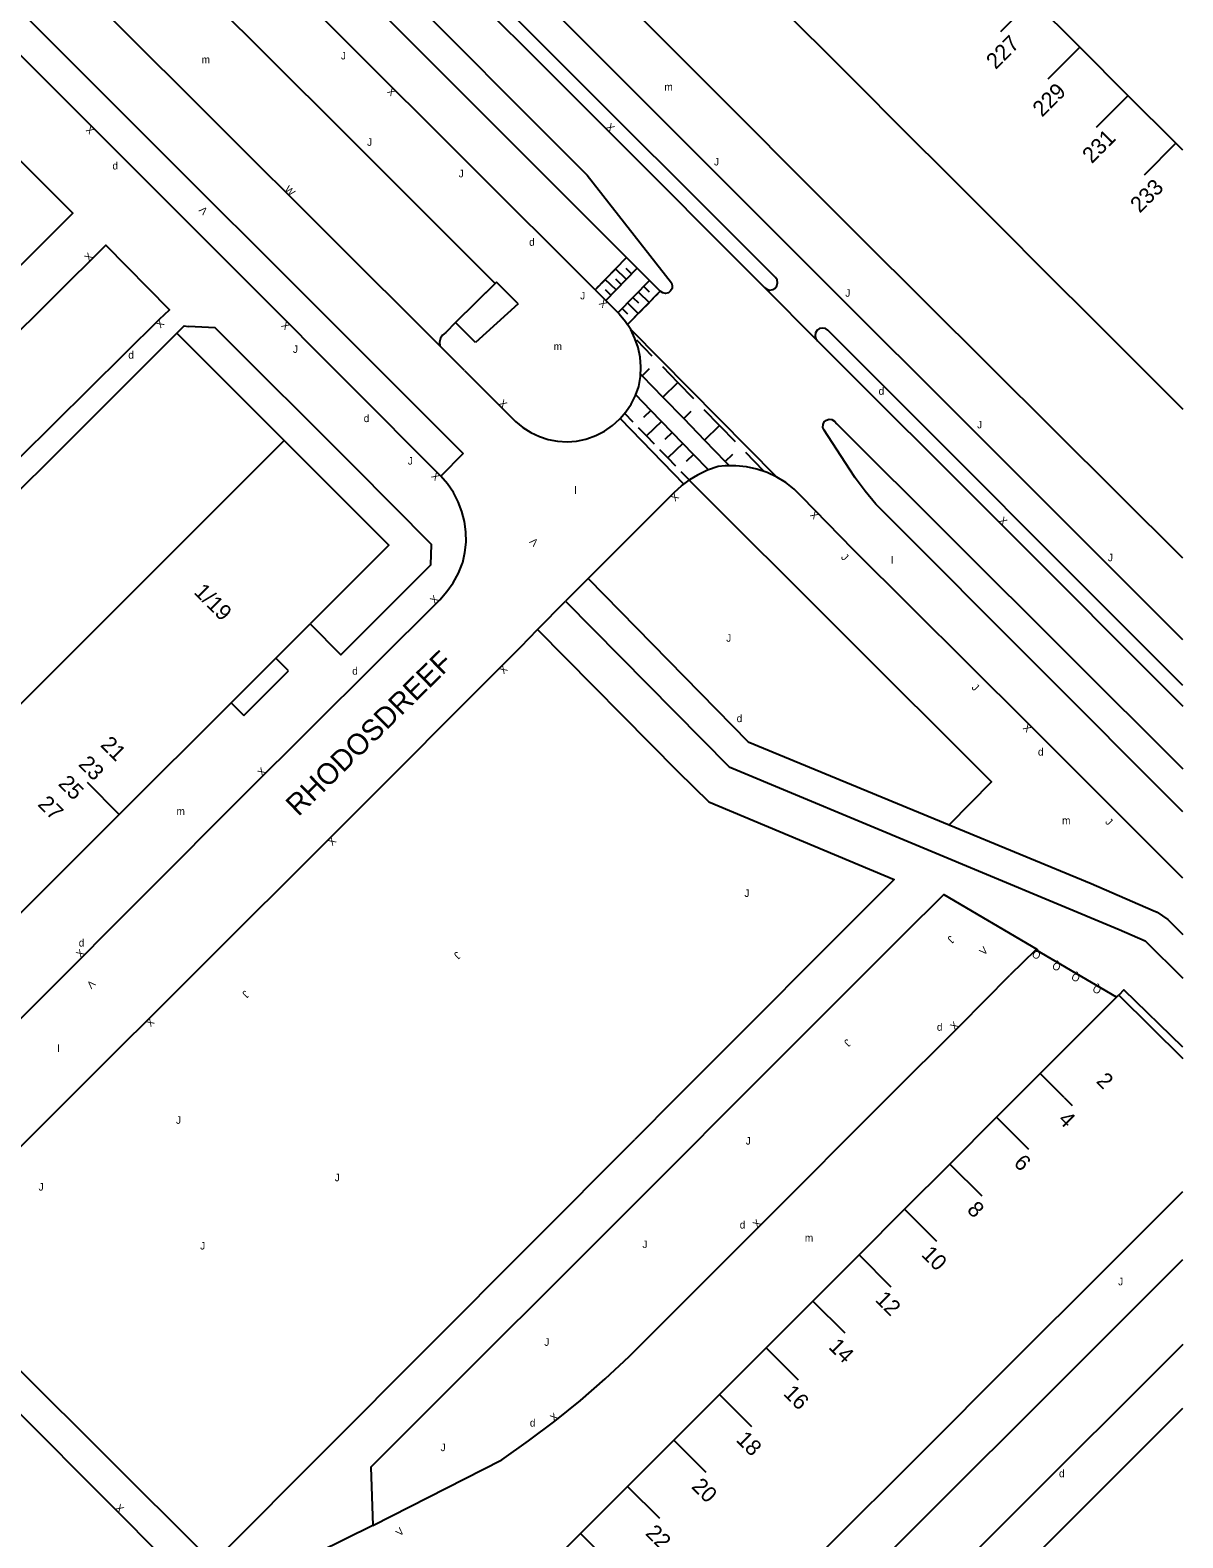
# Model space of a CAD drawing. Extents: x 134999 to 136502, y 457398 to 459002.
# Drawn here: x 136423.2 to 136500, y 458570.7 to 458671.1 of the extents above; entities that cross this region are included whole.
import ezdxf

# ---------------------------------------------------------------- set-up
doc = ezdxf.new("R2010")
doc.units = 0
for name, color, linetype in [('RI_DGTB_15', 7, 'Continuous'), ('RI_DGTB_2', 7, 'Continuous'), ('RI_DGTB_29', 7, 'Continuous'), ('RI_DGTB_3', 7, 'Continuous'), ('RI_DGTB_30', 7, 'Continuous'), ('RI_DGTB_31', 7, 'Continuous'), ('RI_DGTB_35', 7, 'Continuous'), ('RI_DGTB_36', 7, 'Continuous'), ('RI_DGTB_37', 7, 'Continuous'), ('RI_DGTB_43', 7, 'Continuous'), ('RI_DGTB_48', 7, 'Continuous'), ('RI_DGTB_53', 7, 'Continuous'), ('RI_DGTB_54', 7, 'Continuous'), ('RI_DGTB_7', 7, 'Continuous')]:
    doc.layers.add(name, color=color, linetype=linetype)

msp = doc.modelspace()

# ---------------------------------------------------------------- linework, layer by layer
at = {"layer": 'RI_DGTB_15'}
for p, q in [((136489.98, 458673.089), (136487.863, 458670.963)), ((136493.128, 458669.944), (136491.011, 458667.818)), ((136496.346, 458666.728), (136494.229, 458664.602)), ((136499.529, 458663.547), (136497.412, 458661.421)), ((136429.153, 458618.85), (136427.033, 458620.972)), ((136492.101, 458600), (136490.5, 458601.603)), ((136492.101, 458600), (136492.627, 458599.475)), ((136487.583, 458598.688), (136489.715, 458596.56)), ((136484.472, 458595.576), (136486.604, 458593.448)), ((136481.467, 458592.57), (136483.598, 458590.443)), ((136478.427, 458589.529), (136480.557, 458587.403)), ((136475.352, 458586.453), (136477.482, 458584.327)), ((136472.241, 458583.341), (136474.37, 458581.216)), ((136469.13, 458580.23), (136471.259, 458578.105)), ((136466.09, 458577.189), (136468.218, 458575.065)), ((136463.015, 458574.112), (136465.142, 458571.989)), ((136459.868, 458570.965), (136461.994, 458568.843))]:
    msp.add_line(p, q, dxfattribs=at)
at = {"layer": 'RI_DGTB_2'}
for p, q in [((136435.841, 458709.971), (136478.193, 458667.629)), ((136493.127, 458669.943), (136489.98, 458673.089)), ((136496.345, 458666.727), (136493.127, 458669.943)), ((136478.193, 458667.629), (136481.375, 458664.448)), ((136499.528, 458663.546), (136496.345, 458666.727)), ((136481.375, 458664.448), (136484.522, 458661.302)), ((136500, 458663.075), (136499.528, 458663.546)), ((136484.522, 458661.302), (136487.74, 458658.085)), ((136487.74, 458658.085), (136490.921, 458654.903)), ((136490.921, 458654.903), (136494.105, 458651.72)), ((136494.105, 458651.72), (136497.286, 458648.54)), ((136497.286, 458648.54), (136500, 458645.827))]:
    msp.add_line(p, q, dxfattribs=at)
at = {"layer": 'RI_DGTB_3'}
for p, q in [((136422.191, 458625.818), (136440.141, 458643.748)), ((136493.136, 458604.243), (136495.59, 458606.697)), ((136495.59, 458606.697), (136495.724, 458606.83)), ((136495.724, 458606.83), (136500, 458602.6)), ((136490.496, 458601.602), (136493.136, 458604.243)), ((136488.895, 458600), (136490.496, 458601.602)), ((136487.583, 458598.688), (136488.895, 458600)), ((136484.472, 458595.576), (136487.583, 458598.688)), ((136481.467, 458592.57), (136484.472, 458595.576)), ((136499.179, 458592.935), (136500, 458593.756)), ((136478.427, 458589.529), (136481.467, 458592.57)), ((136496.264, 458590.023), (136499.179, 458592.935)), ((136493.152, 458586.913), (136496.264, 458590.023)), ((136475.352, 458586.453), (136478.427, 458589.529)), ((136490.145, 458583.908), (136493.152, 458586.913)), ((136472.241, 458583.341), (136475.352, 458586.453)), ((136487.103, 458580.869), (136490.145, 458583.908)), ((136469.131, 458580.229), (136472.241, 458583.341)), ((136484.027, 458577.795), (136487.103, 458580.869)), ((136466.091, 458577.188), (136469.131, 458580.229)), ((136480.914, 458574.684), (136484.027, 458577.795)), ((136463.015, 458574.112), (136466.091, 458577.188)), ((136477.802, 458571.574), (136480.914, 458574.684)), ((136459.869, 458570.964), (136463.015, 458574.112)), ((136474.76, 458568.535), (136477.802, 458571.574)), ((136456.688, 458567.782), (136459.869, 458570.964))]:
    msp.add_line(p, q, dxfattribs=at)
for points in [[(136418.436, 458666.496), (136426.046, 458658.879), (136419.068, 458651.934)], [(136440.141, 458643.748), (136447.105, 458636.783), (136441.87, 458631.553)], [(136439.58, 458629.266), (136441.87, 458631.553)], [(136436.599, 458626.289), (136439.58, 458629.266)], [(136429.153, 458618.85), (136436.599, 458626.289)], [(136421.861, 458611.566), (136429.153, 458618.85)], [(136500, 458603.365), (136496.077, 458607.184), (136495.724, 458606.83)]]:
    msp.add_lwpolyline(points, dxfattribs=at)
at = {"layer": 'RI_DGTB_31'}
for p, q in [((136462.635, 458655.631), (136462.934, 458655.939)), ((136461.553, 458653.076), (136463.641, 458655.232)), ((136461.95, 458654.923), (136462.464, 458655.454)), ((136462.925, 458654.493), (136462.207, 458655.189)), ((136463.268, 458654.846), (136462.908, 458655.194)), ((136454.283, 458654.3), (136451.558, 458651.609)), ((136455.724, 458652.86), (136454.283, 458654.3)), ((136460.845, 458653.783), (136461.093, 458654.039)), ((136461.264, 458654.216), (136461.778, 458654.746)), ((136462.24, 458653.786), (136461.522, 458654.481)), ((136462.582, 458654.139), (136462.223, 458654.487)), ((136464.477, 458654.394), (136462.37, 458652.259)), ((136464.091, 458654.002), (136464.446, 458653.651)), ((136455.724, 458652.86), (136452.888, 458650.28)), ((136461.897, 458653.431), (136461.538, 458653.779)), ((136463.012, 458652.909), (136463.723, 458652.207)), ((136463.371, 458653.273), (136463.727, 458652.922)), ((136463.731, 458653.638), (136464.443, 458652.935)), ((136464.712, 458653.209), (136464.173, 458652.662)), ((136465.184, 458653.687), (136464.892, 458653.391)), ((136462.652, 458652.544), (136463.008, 458652.193)), ((136463.993, 458652.48), (136463.454, 458651.933)), ((136452.888, 458650.28), (136451.558, 458651.609)), ((136463.274, 458651.751), (136462.999, 458651.473)), ((136463.598, 458650.463), (136464.636, 458649.393)), ((136463.978, 458648.061), (136464.48, 458648.549)), ((136464.565, 458645.759), (136464.064, 458645.272)), ((136463.385, 458644.969), (136462.824, 458645.547)), ((136466.747, 458645.208), (136467.25, 458645.695)), ((136468.132, 458643.781), (136469.137, 458644.756)), ((136465.986, 458644.295), (136465.485, 458643.808)), ((136466.697, 458643.562), (136465.695, 458642.589)), ((136467.408, 458642.83), (136466.907, 458642.344)), ((136470.868, 458642.973), (136472.044, 458641.761)), ((136467.125, 458641.116), (136466.583, 458641.674))]:
    msp.add_line(p, q, dxfattribs=at)
for points in [[(136463.871, 458648.171), (136463.978, 458648.061)], [(136463.978, 458648.061), (136465.362, 458646.634)], [(136465.329, 458648.68), (136466.367, 458647.61)], [(136464.565, 458645.759), (136463.557, 458646.797)], [(136465.362, 458646.634), (136466.367, 458647.61)], [(136466.367, 458647.61), (136467.406, 458646.54)], [(136465.276, 458645.027), (136464.565, 458645.759)], [(136465.362, 458646.634), (136466.747, 458645.208)], [(136468.098, 458645.826), (136469.137, 458644.756)], [(136465.276, 458645.027), (136464.273, 458644.054)], [(136465.986, 458644.295), (136465.276, 458645.027)], [(136466.747, 458645.208), (136468.132, 458643.781)], [(136469.137, 458644.756), (136470.175, 458643.686)], [(136464.273, 458644.054), (136463.74, 458644.603)], [(136464.806, 458643.505), (136464.273, 458644.054)], [(136466.697, 458643.562), (136465.986, 458644.295)], [(136468.132, 458643.781), (136469.516, 458642.354)], [(136465.695, 458642.589), (136465.162, 458643.138)], [(136467.408, 458642.83), (136466.697, 458643.562)], [(136468.408, 458641.799), (136467.408, 458642.83)], [(136469.516, 458642.354), (136470.019, 458642.842)], [(136466.228, 458642.04), (136465.695, 458642.589)], [(136469.516, 458642.354), (136469.771, 458642.092)]]:
    msp.add_lwpolyline(points, dxfattribs=at)
at = {"layer": 'RI_DGTB_48'}
msp.add_line((136432.993, 458650.905), (136440.141, 458643.748), dxfattribs=at)
at = {"layer": 'RI_DGTB_53'}
for p, q in [((136428.631, 458690.265), (136462.934, 458655.939)), ((136411.423, 458683.5), (136452.066, 458642.876)), ((136460.845, 458653.783), (136462.934, 458655.939)), ((136462.934, 458655.939), (136465.184, 458653.687)), ((136475.662, 458650.377), (136472.141, 458653.942)), ((136465.184, 458653.687), (136462.999, 458651.473)), ((136463.216, 458651.137), (136472.944, 458641.32)), ((136452.153, 458648.407), (136450.508, 458650.05)), ((136462.509, 458645.21), (136466.752, 458640.839)), ((136452.066, 458642.876), (136450.572, 458641.382)), ((136460.386, 458634.56), (136458.871, 458633.059)), ((136490.208, 458609.827), (136488.464, 458608.141)), ((136480.357, 458600), (136485.138, 458604.785)), ((136425.852, 458600), (136417.704, 458591.868)), ((136466.273, 458600), (136463.488, 458597.21)), ((136470.541, 458600), (136465.625, 458595.076)), ((136472.018, 458591.655), (136480.357, 458600))]:
    msp.add_line(p, q, dxfattribs=at)
for points in [[(136500, 458630.47), (136423.995, 458706.425), (136423.968, 458706.447), (136423.853, 458706.607), (136423.809, 458706.8)], [(136472.141, 458653.942), (136472.295, 458653.82), (136472.485, 458653.769), (136472.68, 458653.796), (136472.848, 458653.899), (136472.963, 458654.059), (136473.005, 458654.251), (136472.967, 458654.445), (136472.857, 458654.607), (136424.664, 458702.753), (136424.497, 458702.853), (136424.304, 458702.879), (136424.117, 458702.826), (136423.966, 458702.703), (136423.877, 458702.53)], [(136448.889, 458677.202), (136461.702, 458664.4), (136472.141, 458653.942)], [(136446.745, 458675.02), (136460.32, 458661.419), (136465.926, 458654.252), (136465.988, 458654.069), (136465.971, 458653.877), (136465.878, 458653.708), (136465.725, 458653.59), (136465.538, 458653.544), (136465.348, 458653.577), (136465.184, 458653.687)], [(136454.182, 458654.201), (136451.558, 458651.609), (136450.898, 458650.95), (136450.69, 458650.774), (136450.554, 458650.556), (136450.492, 458650.307), (136450.508, 458650.05)], [(136441.87, 458631.553), (136443.918, 458629.491), (136449.893, 458635.475), (136449.959, 458636.827), (136444.807, 458642.025), (136435.528, 458651.246), (136433.77, 458651.352)], [(136500, 458627.433), (136476.35, 458651.087), (136476.188, 458651.2), (136475.994, 458651.241), (136475.8, 458651.202), (136475.636, 458651.09), (136475.53, 458650.923), (136475.497, 458650.728), (136475.544, 458650.536), (136475.662, 458650.377)], [(136475.662, 458650.377), (136487.869, 458638.2), (136500, 458626.056)], [(136500, 458619.019), (136480.337, 458638.714), (136479.555, 458639.515), (136478.832, 458640.369), (136478.173, 458641.273), (136477.803, 458641.846), (136476.101, 458644.448), (136476.026, 458644.622), (136476.029, 458644.812), (136476.109, 458644.985), (136476.252, 458645.109), (136476.433, 458645.165), (136476.622, 458645.142), (136476.784, 458645.044), (136476.958, 458644.86), (136500, 458621.891)], [(136467.112, 458641.106), (136487.258, 458621.017), (136484.428, 458618.167)], [(136460.386, 458634.56), (136471.049, 458623.693), (136484.428, 458618.167)], [(136417.331, 458600), (136437.564, 458620.261), (136450.499, 458633.149)], [(136458.871, 458633.059), (136469.78, 458622.014), (136495.767, 458611.185), (136497.496, 458610.439), (136500, 458607.959)], [(136457.012, 458631.159), (136466.351, 458621.704), (136468.415, 458619.699), (136480.762, 458614.512), (136466.273, 458600)], [(136425.852, 458600), (136443.279, 458617.392), (136455.889, 458630.012)], [(136484.428, 458618.167), (136493.891, 458614.258), (136498.017, 458612.457), (136498.278, 458612.355), (136498.996, 458611.861), (136500, 458610.857)], [(136470.541, 458600), (136481.371, 458610.847), (136484.074, 458613.531), (136490.272, 458609.889), (136490.208, 458609.827)]]:
    msp.add_lwpolyline(points, dxfattribs=at)
at = {"layer": 'RI_DGTB_54'}
for p, q in [((136457.012, 458631.159), (136458.871, 458633.059)), ((136455.889, 458630.012), (136457.012, 458631.159)), ((136495.59, 458606.697), (136490.208, 458609.827)), ((136485.138, 458604.785), (136488.464, 458608.141)), ((136422.182, 458501.627), (136500, 458579.319))]:
    msp.add_line(p, q, dxfattribs=at)
for points in [[(136450.572, 458641.382), (136438.235, 458653.764), (136398.824, 458693.156), (136377.528, 458714.401), (136344.533, 458747.52)], [(136500, 458635.907), (136478.515, 458657.265), (136454.356, 458681.491), (136428.265, 458707.452), (136446.616, 458725.78), (136449.272, 458725.717), (136452.18, 458722.849), (136446.197, 458716.865)], [(136412.415, 458689.497), (136415.621, 458692.687), (136424.941, 458683.402), (136430.643, 458677.692), (136443.839, 458664.537), (136454.182, 458654.201)], [(136450.508, 458650.05), (136428.405, 458672.074), (136411.197, 458689.302)], [(136460.845, 458653.783), (136452.399, 458662.228), (136428.065, 458686.501), (136426.491, 458688.062)], [(136422.509, 458642.6), (136431.823, 458651.837), (136432.495, 458652.445), (136428.244, 458656.755), (136421.31, 458649.863)], [(136460.845, 458653.783), (136462.447, 458652.182), (136462.864, 458651.683), (136462.999, 458651.473)], [(136381.963, 458600), (136405.634, 458623.61), (136414.023, 458631.999), (136432.993, 458650.905)], [(136432.993, 458650.905), (136433.477, 458651.388), (136433.77, 458651.352)], [(136462.509, 458645.21), (136462.894, 458645.65), (136463.252, 458646.181), (136463.541, 458646.753), (136463.756, 458647.356), (136463.864, 458648.002), (136463.892, 458648.651), (136463.839, 458649.299), (136463.707, 458649.936), (136463.499, 458650.552), (136463.216, 458651.137)], [(136463.216, 458651.137), (136462.999, 458651.473)], [(136452.153, 458648.407), (136455.401, 458645.157), (136455.545, 458645.016), (136456.03, 458644.615), (136456.561, 458644.279), (136457.132, 458644.012), (136457.731, 458643.821), (136458.35, 458643.706), (136458.978, 458643.671), (136459.606, 458643.716), (136460.223, 458643.84), (136460.298, 458643.862), (136460.899, 458644.084), (136461.468, 458644.378), (136461.995, 458644.742), (136462.473, 458645.168), (136462.509, 458645.21)], [(136472.944, 458641.32), (136472.302, 458641.622), (136471.629, 458641.851), (136470.935, 458642.002), (136470.228, 458642.074), (136469.518, 458642.066), (136469.047, 458642.017), (136468.34, 458641.766), (136467.664, 458641.442), (136467.142, 458641.126), (136467.112, 458641.106)], [(136450.499, 458633.149), (136450.978, 458633.691), (136451.395, 458634.282), (136451.743, 458634.915), (136452.02, 458635.583), (136452.032, 458635.625), (136452.179, 458636.299), (136452.248, 458636.986), (136452.236, 458637.677), (136452.145, 458638.361), (136451.975, 458639.03), (136451.729, 458639.675), (136451.41, 458640.288), (136451.023, 458640.859), (136450.572, 458641.382)], [(136460.386, 458634.56), (136466.129, 458640.307), (136466.603, 458640.728), (136466.752, 458640.839)], [(136466.752, 458640.839), (136467.112, 458641.106)], [(136500, 458614.619), (136489.642, 458624.957), (136478.038, 458636.499), (136474.614, 458640.011), (136474.108, 458640.509), (136473.549, 458640.947), (136472.944, 458641.32)], [(136416.062, 458588.275), (136434.685, 458569.736), (136435.904, 458569.555), (136463.488, 458597.21)], [(136465.625, 458595.076), (136445.9, 458575.381), (136446.038, 458571.518)], [(136446.038, 458571.518), (136454.623, 458575.886), (136456.419, 458577.135), (136458.168, 458578.449), (136459.868, 458579.826), (136461.516, 458581.265), (136463.118, 458582.769), (136472.018, 458591.655)], [(136413.635, 458512.59), (136419.214, 458511.453), (136419.742, 458511.347), (136420.281, 458511.321), (136420.817, 458511.375), (136421.327, 458511.503), (136421.896, 458511.698), (136422.434, 458511.966), (136422.932, 458512.304), (136423.381, 458512.705), (136500, 458589.23)], [(136446.038, 458571.518), (136438.676, 458567.878), (136438.099, 458567.611), (136437.493, 458567.419), (136436.868, 458567.305), (136436.234, 458567.27), (136435.6, 458567.314), (136434.976, 458567.438), (136434.374, 458567.64), (136433.801, 458567.915), (136433.267, 458568.26), (136432.855, 458568.6), (136417.878, 458583.598), (136417.409, 458584.093), (136417.002, 458584.639), (136416.661, 458585.229), (136416.392, 458585.855), (136416.198, 458586.508), (136416.082, 458587.179), (136416.045, 458587.859), (136416.062, 458588.275)], [(136500, 458583.563), (136464.787, 458548.434), (136447.473, 458531.195), (136437.309, 458520.97), (136427.088, 458510.802), (136424.539, 458508.284), (136424.076, 458507.899), (136423.565, 458507.579), (136423.017, 458507.329), (136422.441, 458507.154), (136421.847, 458507.057), (136421.244, 458507.04), (136420.645, 458507.102), (136407.027, 458509.869), (136406.545, 458509.951), (136406.056, 458509.954), (136405.573, 458509.877), (136405.131, 458509.732)]]:
    msp.add_lwpolyline(points, dxfattribs=at)
at = {"layer": 'RI_DGTB_7'}
for p, q in [((136440.427, 458628.419), (136439.58, 458629.266)), ((136437.448, 458625.44), (136440.427, 458628.419))]:
    msp.add_line(p, q, dxfattribs=at)
msp.add_lwpolyline([(136436.599, 458626.289), (136437.448, 458625.44)], dxfattribs=at)

# ---------------------------------------------------------------- texts
at = {"layer": 'RI_DGTB_29'}
for p in [(136428.695, 458661.796), (136456.452, 458656.715), (136429.751, 458649.203), (136479.732, 458646.793), (136445.434, 458644.976), (136444.667, 458628.158), (136470.278, 458624.997), (136490.348, 458622.773), (136426.45, 458610.057), (136483.616, 458604.45), (136470.482, 458591.28), (136456.499, 458578.094), (136491.749, 458574.722)]:
    msp.add_text('d', height=0.5, dxfattribs=at).set_placement(p)
at = {"layer": 'RI_DGTB_30'}
for s, height, rotation, p in [('X', 0.5, 135.39599, (136447.621, 458666.997)), ('X', 0.5, 315.02396, (136461.525, 458664.577)), ('X', 0.5, 135.08111, (136427.536, 458664.442)), ('W', 0.5, 315.39599, (136440.109, 458660.421)), ('V', 0.5, 135.08111, (136435.087, 458659.087)), ('X', 0.5, 45.41958, (136427.129, 458655.643)), ('X', 0.5, 135.39599, (136461.73, 458652.902)), ('X', 0.5, 225.41957, (136431.84, 458651.859)), ('X', 0.5, 135.08111, (136440.57, 458651.423)), ('X', 0.5, 315.39599, (136454.377, 458646.18)), ('X', 0.5, 135.08111, (136450.566, 458641.39)), ('X', 0.5, 225.20224, (136466.135, 458640.313)), ('X', 0.5, 135.06526, (136475.794, 458638.806)), ('X', 0.5, 315.06283, (136487.692, 458638.377)), ('V', 0.5, 135.08111, (136457.106, 458637.01)), ('X', 0.499, 45.08319, (136450.156, 458632.825)), ('X', 0.499, 225.08319, (136454.711, 458628.843)), ('X', 0.5, 135.06526, (136489.974, 458624.626)), ('X', 0.499, 45.08319, (136438.657, 458621.35)), ('X', 0.499, 225.08319, (136443.294, 458617.409)), ('X', 0.499, 45.08319, (136426.572, 458609.265)), ('V', 0.5, 44.99471, (136486.748, 458609.436)), ('V', 0.499, 225.08319, (136427.258, 458607.868)), ('X', 0.499, 225.08319, (136431.194, 458605.34)), ('X', 0.5, 45.17111, (136484.799, 458604.447)), ('X', 0.499, 44.48061, (136471.639, 458591.28)), ('X', 0.5, 38.52901, (136458.094, 458578.389)), ('X', 0.5, 314.75454, (136428.833, 458572.629)), ('V', 0.5, 44.82171, (136447.857, 458570.752))]:
    msp.add_text(s, height=height, rotation=rotation, dxfattribs=at).set_placement(p)
at = {"layer": 'RI_DGTB_31'}
for p in [(136443.912, 458669.123), (136445.659, 458663.374), (136468.768, 458662.065), (136451.759, 458661.275), (136477.511, 458653.323), (136459.851, 458653.146), (136440.716, 458649.587), (136486.297, 458644.561), (136448.374, 458642.146), (136495.007, 458635.711), (136432.927, 458598.253), (136470.884, 458596.871), (136443.504, 458594.431), (136423.777, 458593.808), (136434.539, 458589.884), (136464.001, 458589.98), (136457.46, 458583.47), (136450.552, 458576.458)]:
    msp.add_text('J', height=0.5, dxfattribs=at).set_placement(p)
for s, height, rotation, p in [('J', 0.499, 315.07977, (136477.193, 458635.937)), ('J', 0.5, 359.99973, (136469.581, 458630.352)), ('J', 0.499, 315.07977, (136485.891, 458627.264)), ('J', 0.499, 315.07977, (136494.79, 458618.318)), ('J', 0.5, 359.99973, (136470.791, 458613.362)), ('J', 0.499, 225.08319, (136484.506, 458610.817)), ('J', 0.499, 225.08319, (136451.625, 458609.758)), ('Q', 0.5, 150.25203, (136490.592, 458609.589)), ('Q', 0.5, 150.25203, (136491.933, 458608.813)), ('Q', 0.5, 150.25203, (136493.211, 458608.082)), ('J', 0.499, 225.08319, (136437.519, 458607.172)), ('Q', 0.5, 150.25203, (136494.627, 458607.28)), ('J', 0.499, 225.08319, (136477.614, 458603.934)), ('J', 0.5, 359.99963, (136495.69, 458587.5))]:
    msp.add_text(s, height=height, rotation=rotation, dxfattribs=at).set_placement(p)
at = {"layer": 'RI_DGTB_35'}
for s, rotation, p in [('1/19', 314.969, (136434.058, 458633.603)), ('2', 315.0154, (136494.168, 458601.041))]:
    msp.add_text(s, height=1.054, rotation=rotation, dxfattribs=at).set_placement(p)
at = {"layer": 'RI_DGTB_36'}
for s, rotation, p in [('227', 45.0154, (136487.533, 458668.414)), ('229', 45.0154, (136490.625, 458665.238)), ('231', 45.0154, (136493.935, 458662.146)), ('233', 45.0154, (136497.13, 458658.855)), ('21', 314.969, (136427.837, 458623.434)), ('23', 314.969, (136426.376, 458622.139)), ('25', 314.969, (136425.025, 458620.844)), ('27', 314.969, (136423.664, 458619.475)), ('4', 315, (136491.634, 458598.467)), ('6', 315.0077, (136488.674, 458595.579)), ('8', 315.0077, (136485.562, 458592.466)), ('10', 315.0077, (136482.525, 458589.494)), ('12', 315.0077, (136479.448, 458586.489)), ('14', 315.0077, (136476.338, 458583.344)), ('16', 315.0077, (136473.332, 458580.231)), ('18', 315.0077, (136470.186, 458577.157)), ('20', 315.0077, (136467.216, 458574.044)), ('22', 315.0077, (136464.143, 458570.932))]:
    msp.add_text(s, height=1.054, rotation=rotation, dxfattribs=at).set_placement(p)
at = {"layer": 'RI_DGTB_37'}
msp.add_text('RHODOSDREEF', height=1.39999, rotation=44.46354, dxfattribs=at).set_placement((136441.085, 458618.671))
at = {"layer": 'RI_DGTB_43'}
for s, p in [('m', (136434.633, 458668.867)), ('m', (136465.466, 458667.049)), ('m', (136458.086, 458649.768)), ('l', (136459.473, 458640.197)), ('l', (136480.561, 458635.542)), ('m', (136432.962, 458618.821)), ('m', (136491.954, 458618.202)), ('l', (136425.03, 458603.026)), ('m', (136474.819, 458590.414))]:
    msp.add_text(s, height=0.5, dxfattribs=at).set_placement(p)

doc.saveas('drawing.dxf')
